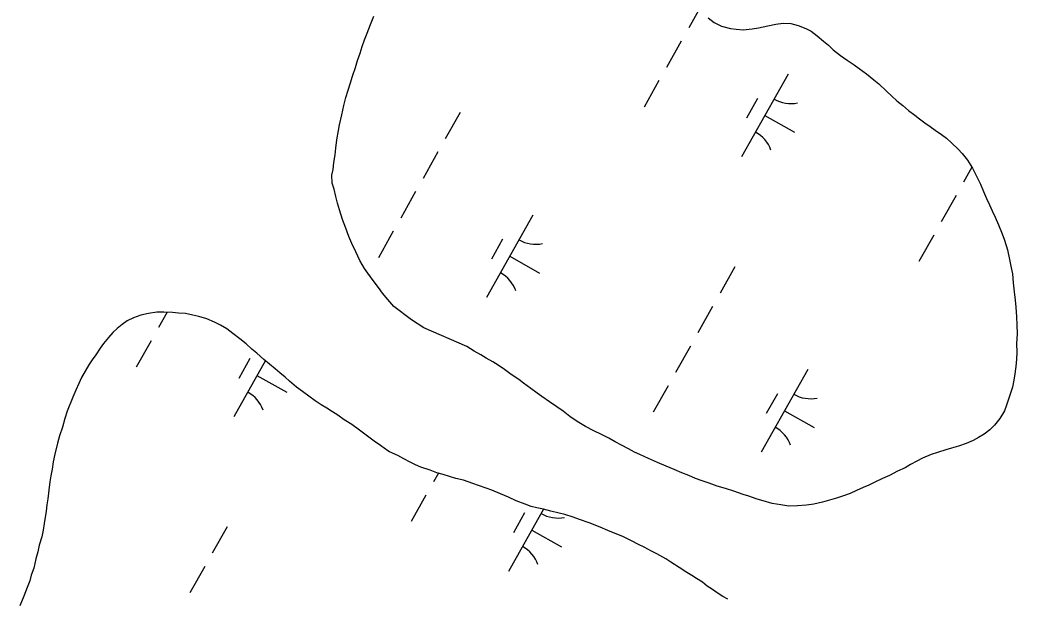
# Model space of a CAD drawing. Extents: x 3913936 to 3933962, y 195330 to 217741.
# Drawn here: x 3921415 to 3921941, y 206711 to 207016 of the extents above; entities that cross this region are included whole.
import ezdxf

# ---------------------------------------------------------------- set-up
doc = ezdxf.new("R2010")
doc.units = 0
doc.layers.add('V-WETL-SWMP', color=7, linetype='Continuous')

msp = doc.modelspace()

# ---------------------------------------------------------------- linework, layer by layer
at = {"layer": 'V-WETL-SWMP'}
for p, q in [((3921773.7, 207022.47), (3921767.9, 207012.16)), ((3921763.98, 207005.18), (3921756.14, 206991.24)), ((3921752.22, 206984.26), (3921744.38, 206970.31)), ((3921820.32, 206987.62), (3921795.81, 206944.03)), ((3921804.28, 206974.84), (3921798.4, 206964.38)), ((3921647.31, 206967.52), (3921639.47, 206953.58)), ((3921808.06, 206965.83), (3921823.76, 206957.01)), ((3921635.55, 206946.6), (3921627.7, 206932.66)), ((3921917.35, 206938.56), (3921912.9, 206930.65)), ((3921623.78, 206925.68), (3921615.94, 206911.73)), ((3921908.98, 206923.67), (3921901.14, 206909.73)), ((3921685.71, 206913.33), (3921661.21, 206869.74)), ((3921612.02, 206904.76), (3921604.18, 206890.81)), ((3921669.68, 206900.55), (3921663.8, 206890.09)), ((3921897.22, 206902.75), (3921889.38, 206888.81)), ((3921673.46, 206891.54), (3921689.15, 206882.72)), ((3921792.3, 206886.01), (3921784.46, 206872.07)), ((3921487.16, 206862.06), (3921482.92, 206861.38)), ((3921490.88, 206862.1), (3921487.16, 206862.06)), ((3921492.68, 206862.01), (3921488.17, 206853.99)), ((3921495.5, 206861.88), (3921490.88, 206862.1)), ((3921498.72, 206861.53), (3921495.5, 206861.88)), ((3921780.54, 206865.09), (3921772.7, 206851.15)), ((3921471.53, 206857.55), (3921468.98, 206855.6)), ((3921474.85, 206859.12), (3921471.53, 206857.55)), ((3921478.82, 206860.44), (3921474.85, 206859.12)), ((3921482.92, 206861.38), (3921478.82, 206860.44)), ((3921502.45, 206861.3), (3921498.72, 206861.53)), ((3921506.18, 206860.44), (3921502.45, 206861.3)), ((3921509.4, 206859.7), (3921506.18, 206860.44)), ((3921513.65, 206858.58), (3921509.4, 206859.7)), ((3921517.65, 206856.7), (3921513.65, 206858.58)), ((3921520.87, 206855.18), (3921517.65, 206856.7)), ((3921464.01, 206851.31), (3921461.72, 206848.72)), ((3921466.3, 206853.52), (3921464.01, 206851.31)), ((3921468.98, 206855.6), (3921466.3, 206853.52)), ((3921524.1, 206853.29), (3921520.87, 206855.18)), ((3921527.33, 206850.75), (3921524.1, 206853.29)), ((3921461.72, 206848.72), (3921459.18, 206845.49)), ((3921484.25, 206847.01), (3921476.41, 206833.06)), ((3921531.08, 206847.96), (3921527.33, 206850.75)), ((3921534.45, 206845.29), (3921531.08, 206847.96)), ((3921457.28, 206843.03), (3921455, 206839.54)), ((3921459.18, 206845.49), (3921457.28, 206843.03)), ((3921537.43, 206842.62), (3921534.45, 206845.29)), ((3921540.02, 206840.46), (3921537.43, 206842.62)), ((3921768.78, 206844.17), (3921760.94, 206830.23)), ((3921453.1, 206836.95), (3921451.33, 206834.24)), ((3921455, 206839.54), (3921453.1, 206836.95)), ((3921544.55, 206836.5), (3921527.84, 206806.78)), ((3921536.31, 206837.59), (3921530.43, 206827.13)), ((3921543.77, 206837.16), (3921540.02, 206840.46)), ((3921546.75, 206834.62), (3921543.77, 206837.16)), ((3921449.43, 206831.01), (3921447.53, 206827.53)), ((3921451.33, 206834.24), (3921449.43, 206831.01)), ((3921549.6, 206832.21), (3921546.75, 206834.62)), ((3921552.19, 206830.05), (3921549.6, 206832.21)), ((3921554.91, 206827.76), (3921552.19, 206830.05)), ((3921830.71, 206831.82), (3921806.21, 206788.23)), ((3921447.53, 206827.53), (3921446.02, 206824.43)), ((3921540.09, 206828.58), (3921555.78, 206819.76)), ((3921557.24, 206825.6), (3921554.91, 206827.76)), ((3921560.86, 206822.55), (3921557.24, 206825.6)), ((3921444.51, 206820.95), (3921442.88, 206817.21)), ((3921446.02, 206824.43), (3921444.51, 206820.95)), ((3921564.1, 206820.14), (3921560.86, 206822.55)), ((3921570.82, 206815.32), (3921564.1, 206820.14)), ((3921757.02, 206823.25), (3921749.18, 206809.3)), ((3921442.88, 206817.21), (3921439.87, 206809.73)), ((3921573.92, 206813.17), (3921570.82, 206815.32)), ((3921814.67, 206819.04), (3921808.79, 206808.58)), ((3921439.87, 206809.73), (3921438.62, 206805.87)), ((3921576.89, 206811.4), (3921573.92, 206813.17)), ((3921579.87, 206809.5), (3921576.89, 206811.4)), ((3921582.84, 206807.73), (3921579.87, 206809.5)), ((3921818.46, 206810.03), (3921834.15, 206801.21)), ((3921438.62, 206805.87), (3921437.38, 206801.36)), ((3921586.07, 206805.32), (3921582.84, 206807.73)), ((3921590.08, 206802.79), (3921586.07, 206805.32)), ((3921437.38, 206801.36), (3921435.88, 206796.72)), ((3921594.21, 206799.74), (3921590.08, 206802.79)), ((3921601.97, 206793.91), (3921594.21, 206799.74)), ((3921435.88, 206796.72), (3921434.76, 206792.99)), ((3921605.21, 206791.62), (3921601.97, 206793.91)), ((3921434.76, 206792.99), (3921433.4, 206787.19)), ((3921609.21, 206788.84), (3921605.21, 206791.62)), ((3921610, 206788.34), (3921609.21, 206788.84)), ((3921614.41, 206786.45), (3921610, 206788.34)), ((3921432.54, 206783.08), (3921431.93, 206779.22)), ((3921433.4, 206787.19), (3921432.54, 206783.08)), ((3921617.53, 206784.67), (3921614.41, 206786.45)), ((3921620.91, 206782.89), (3921617.53, 206784.67)), ((3921623.76, 206781.49), (3921620.91, 206782.89)), ((3921431.93, 206779.22), (3921431.32, 206775.61)), ((3921626.62, 206780.23), (3921623.76, 206781.49)), ((3921631.55, 206778.59), (3921626.62, 206780.23)), ((3921635.05, 206777.33), (3921631.55, 206778.59)), ((3921430.84, 206772.53), (3921430.24, 206768.15)), ((3921431.32, 206775.61), (3921430.84, 206772.53)), ((3921635.79, 206777.14), (3921633.16, 206772.48)), ((3921638.42, 206776.46), (3921635.05, 206777.33)), ((3921645.03, 206774.32), (3921638.42, 206776.46)), ((3921649.04, 206773.33), (3921645.03, 206774.32)), ((3921653.97, 206771.69), (3921649.04, 206773.33)), ((3921430.24, 206768.15), (3921429.64, 206763.52)), ((3921656.96, 206770.56), (3921653.97, 206771.69)), ((3921660.98, 206769.17), (3921656.96, 206770.56)), ((3921664.09, 206768.04), (3921660.98, 206769.17)), ((3921668.63, 206766.14), (3921664.09, 206768.04)), ((3921429.64, 206763.52), (3921429.15, 206760.31)), ((3921629.24, 206765.5), (3921621.4, 206751.56)), ((3921672.78, 206764.37), (3921668.63, 206766.14)), ((3921676.81, 206762.47), (3921672.78, 206764.37)), ((3921681.61, 206760.71), (3921676.81, 206762.47)), ((3921428.8, 206756.97), (3921427.83, 206750.54)), ((3921429.15, 206760.31), (3921428.8, 206756.97)), ((3921691.29, 206758.09), (3921672.84, 206725.27)), ((3921684.85, 206759.44), (3921681.61, 206760.71)), ((3921687.83, 206758.83), (3921684.85, 206759.44)), ((3921691.33, 206758.08), (3921687.83, 206758.83)), ((3921695.08, 206757.08), (3921691.33, 206758.08)), ((3921699.49, 206755.96), (3921695.08, 206757.08)), ((3921681.31, 206756.08), (3921675.43, 206745.62)), ((3921702.6, 206755.21), (3921699.49, 206755.96)), ((3921706.88, 206753.83), (3921702.6, 206755.21)), ((3921710.25, 206752.7), (3921706.88, 206753.83)), ((3921715.31, 206750.81), (3921710.25, 206752.7)), ((3921427.22, 206747.06), (3921426.49, 206743.46)), ((3921427.83, 206750.54), (3921427.22, 206747.06)), ((3921524.33, 206748.76), (3921516.49, 206734.82)), ((3921685.09, 206747.07), (3921700.78, 206738.25)), ((3921721.15, 206748.54), (3921715.31, 206750.81)), ((3921725.17, 206746.89), (3921721.15, 206748.54)), ((3921728.28, 206745.63), (3921725.17, 206746.89)), ((3921426.49, 206743.46), (3921425.24, 206739.08)), ((3921733.21, 206743.61), (3921728.28, 206745.63)), ((3921737.63, 206741.45), (3921733.21, 206743.61)), ((3921741.39, 206739.42), (3921737.63, 206741.45)), ((3921424.38, 206735.61), (3921423.38, 206731.87)), ((3921425.24, 206739.08), (3921424.38, 206735.61)), ((3921744.38, 206738.03), (3921741.39, 206739.42)), ((3921748.28, 206735.99), (3921744.38, 206738.03)), ((3921751.14, 206734.47), (3921748.28, 206735.99)), ((3921423.38, 206731.87), (3921422.27, 206726.98)), ((3921755.81, 206731.8), (3921751.14, 206734.47)), ((3921758.54, 206730.14), (3921755.81, 206731.8)), ((3921762.83, 206727.34), (3921758.54, 206730.14)), ((3921422.27, 206726.98), (3921421.02, 206723.24)), ((3921512.57, 206727.84), (3921504.73, 206713.9)), ((3921766.87, 206724.66), (3921762.83, 206727.34)), ((3921420.15, 206720.28), (3921418.77, 206716.67)), ((3921421.02, 206723.24), (3921420.15, 206720.28)), ((3921769.47, 206723.01), (3921766.87, 206724.66)), ((3921772.07, 206721.48), (3921769.47, 206723.01)), ((3921775.19, 206719.57), (3921772.07, 206721.48)), ((3921777.66, 206717.4), (3921775.19, 206719.57)), ((3921418.77, 206716.67), (3921417.02, 206712.16)), ((3921780.39, 206715.74), (3921777.66, 206717.4)), ((3921783, 206713.96), (3921780.39, 206715.74)), ((3921417.02, 206712.16), (3921415.01, 206707.13)), ((3921785.86, 206712.05), (3921783, 206713.96)), ((3921788.58, 206710.65), (3921785.86, 206712.05))]:
    msp.add_line(p, q, dxfattribs=at)
for points in [[(3921595.53, 207002.3), (3921596.91, 207005.78), (3921598.16, 207009.39), (3921599.92, 207013.9), (3921601.67, 207018.29)], [(3921778.15, 207017.49), (3921781.39, 207014.96), (3921785.13, 207013.07), (3921789.9, 207011.7), (3921792.98, 207011.34), (3921796.71, 207011.12), (3921801.46, 207011.55), (3921804.66, 207012.09), (3921809.66, 207013.17), (3921813.89, 207013.98), (3921817.74, 207014.53), (3921821.72, 207014.43), (3921825.71, 207013.32), (3921829.71, 207011.81), (3921832.55, 207010.3), (3921835.66, 207007.89), (3921839.02, 207005.09), (3921841.61, 207002.93), (3921844.2, 207000.52), (3921847.95, 206997.6), (3921851.57, 206995.06), (3921855.19, 206992.66), (3921857.91, 206990.63), (3921861.66, 206987.84), (3921865.54, 206984.66), (3921868.26, 206982.5), (3921872.28, 206978.69), (3921875, 206976.15), (3921877.72, 206973.6), (3921880.82, 206971.19), (3921883.93, 206968.52), (3921887.17, 206965.98), (3921889.62, 206964.08), (3921892.47, 206962.05), (3921895.31, 206960.02), (3921898.03, 206958.12), (3921901.26, 206955.84), (3921903.85, 206953.81), (3921906.57, 206951.4), (3921910.07, 206948.09), (3921912.14, 206945.8), (3921915, 206942.36), (3921917.61, 206938.14), (3921919.83, 206933.79), (3921921.8, 206929.57), (3921923.5, 206925.74), (3921925.08, 206922.03), (3921926.65, 206918.7), (3921927.97, 206915.63), (3921929.54, 206912.18), (3921931.38, 206908.21), (3921933.35, 206903.48), (3921934.53, 206900.15), (3921936.12, 206894.9), (3921937.2, 206889.9), (3921938.14, 206885.55), (3921938.68, 206882.21), (3921939.11, 206877.59), (3921939.67, 206872.84), (3921940.1, 206868.48), (3921940.52, 206864.63), (3921940.82, 206859.62), (3921941.12, 206855.39), (3921941.16, 206850.64), (3921940.95, 206845.37), (3921940.99, 206841), (3921940.9, 206837.28), (3921940.55, 206833.42), (3921940.07, 206829.56), (3921939.46, 206826.09), (3921938.73, 206822.49), (3921937.73, 206819.27), (3921936.73, 206816.18), (3921935.6, 206812.95), (3921934.48, 206809.99), (3921932.08, 206805.86), (3921929.28, 206802.36), (3921926.74, 206799.9), (3921923.8, 206797.69), (3921920.87, 206795.86), (3921917.93, 206794.29), (3921914.35, 206792.72), (3921910.25, 206791.4), (3921906.53, 206790.33), (3921903.59, 206789.41), (3921899.23, 206787.95), (3921895.78, 206786.89), (3921891.3, 206785.05), (3921888.36, 206783.49), (3921884.91, 206781.65)], [(3921884.91, 206781.65), (3921882.1, 206779.96), (3921878, 206778.12), (3921873.92, 206775.9), (3921870.21, 206774.2), (3921866.12, 206772.36), (3921862.92, 206770.79), (3921859.98, 206769.48), (3921856.52, 206767.9), (3921853.07, 206766.33), (3921849.61, 206765.14), (3921845.9, 206763.82), (3921842.19, 206762.76), (3921838.47, 206761.83), (3921833.86, 206760.76), (3921830.14, 206760.21), (3921825.26, 206759.78), (3921820.77, 206759.61), (3921816.52, 206760.34), (3921812.02, 206761.07), (3921807.25, 206762.56), (3921804.03, 206763.43), (3921799.65, 206764.93), (3921796.56, 206765.8), (3921791.67, 206767.55), (3921787.29, 206768.93), (3921782.91, 206770.3), (3921778.65, 206771.8), (3921775.05, 206773.05), (3921771.44, 206774.3), (3921767.96, 206775.81), (3921764.22, 206777.32), (3921760.22, 206778.95), (3921755.96, 206780.83), (3921751.45, 206782.72), (3921746.68, 206784.86), (3921742.16, 206787), (3921739.33, 206788.26), (3921736.1, 206789.9), (3921732.48, 206791.92), (3921729.13, 206793.68), (3921725.77, 206795.58), (3921721.9, 206797.47), (3921717.77, 206799.49), (3921713.38, 206801.76), (3921709.12, 206804.41), (3921705.24, 206807.07), (3921701.62, 206809.74), (3921698.26, 206812.02), (3921694.51, 206814.68), (3921690.37, 206817.6), (3921687.92, 206819.37), (3921684.68, 206821.78), (3921680.68, 206824.57), (3921678.22, 206826.47), (3921674.21, 206829.13), (3921670.72, 206831.8), (3921667.36, 206834.08), (3921664.52, 206835.85), (3921661.03, 206837.74), (3921658.19, 206839.51), (3921654.7, 206841.54), (3921650.89, 206843.95), (3921628.13, 206853.75), (3921621.54, 206858.05), (3921612.23, 206865.03), (3921609.11, 206868.72), (3921606.25, 206872.17), (3921604.17, 206875.1), (3921601.44, 206878.8), (3921598.58, 206882.62), (3921596.88, 206885.18), (3921594.4, 206889.39), (3921592.31, 206893.87), (3921590.21, 206898.35), (3921588.63, 206901.93), (3921587.05, 206906.41), (3921585.21, 206911.01), (3921583.62, 206916.14), (3921582.56, 206919.59), (3921581.76, 206923.05), (3921580.82, 206926.9), (3921579.76, 206930.23), (3921579.6, 206934.34), (3921580.34, 206937.43), (3921580.69, 206941.03), (3921581.29, 206945.14), (3921581.77, 206948.61), (3921582.25, 206952.99), (3921583.1, 206957.87), (3921583.71, 206960.96), (3921584.95, 206966.24), (3921585.93, 206971.13), (3921586.92, 206975.38), (3921588.17, 206979.24), (3921589.29, 206982.59), (3921590.54, 206986.58), (3921592.04, 206991.22), (3921593.16, 206994.96), (3921594.54, 206998.7), (3921595.53, 207002.3)]]:
    msp.add_lwpolyline(points, dxfattribs=at)
for centre, start, end in [((3921821.81, 206989.79), 239.8861, 281.4297), ((3921794.74, 206941.63), 19.8861, 61.4297), ((3921687.2, 206915.5), 239.8861, 281.4297), ((3921660.13, 206867.34), 19.8861, 61.4297), ((3921526.77, 206804.38), 19.8861, 61.4297), ((3921832.2, 206833.99), 239.8861, 281.4297), ((3921805.13, 206785.83), 19.8861, 61.4297), ((3921698.83, 206771.03), 239.8861, 281.4297), ((3921671.76, 206722.87), 19.8861, 61.4297)]:
    msp.add_arc(centre, 17.62, start, end, dxfattribs=at)

doc.saveas('drawing.dxf')
